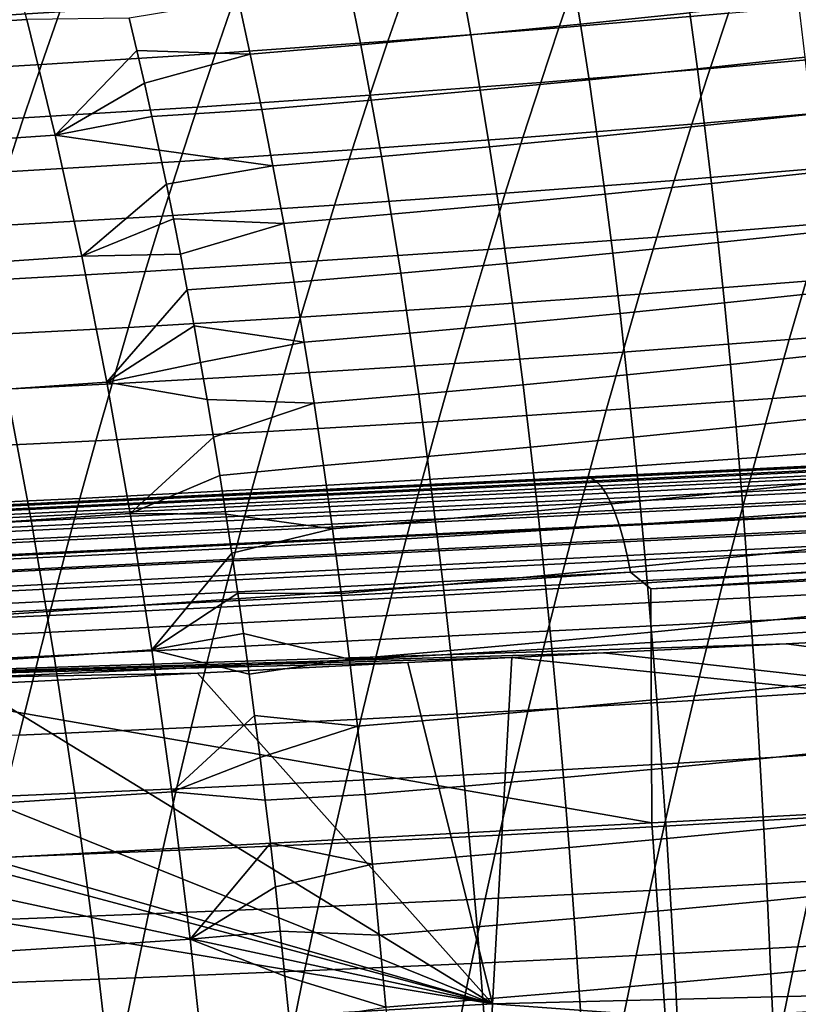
# Model space of a CAD drawing. Header units: metres. Extents: x -248 to 28, y -28 to 28.
# Tile 332 of 507: x -42.3 to -38.85, y 7.78 to 12.15. Entities that reach past the tile are written whole.
import ezdxf

# ---------------------------------------------------------------- set-up
doc = ezdxf.new("R2010")
doc.units = ezdxf.units.M
doc.layers.add('solid_10_061_053_XXX', color=7, linetype='CONTINUOUS')

msp = doc.modelspace()

# ---------------------------------------------------------------- linework, layer by layer
at = {"layer": 'solid_10_061_053_XXX'}
for points in [[(-42.269081, 12.148154, 104.93972), (-42.402077, 12.640109, 104.517143), (-42.872375, 12.608374, 104.616661), (-42.732872, 12.116794, 105.038994)], [(-42.04105, 12.413283, 73.399323), (-42.123596, 12.181631, 73.102066), (-42.901073, 12.134434, 73.810005), (-42.818562, 12.364092, 74.101761)], [(-39.07328, 12.418111, 70.103691), (-39.156441, 12.175388, 69.788528), (-39.908302, 12.111219, 70.56929), (-39.825977, 12.351615, 70.878105)], [(-39.327583, 12.176771, 104.74482), (-39.362465, 12.41908, 104.54628), (-39.852024, 12.369137, 104.583878), (-39.812645, 12.127355, 104.781013)], [(-39.812645, 12.127355, 104.781013), (-39.852024, 12.369137, 104.583878), (-40.343452, 12.321788, 104.632179), (-40.299618, 12.080469, 104.828079)], [(-39.825977, 12.351615, 70.878105), (-39.908302, 12.111219, 70.56929), (-40.667305, 12.051936, 71.333313), (-40.585587, 12.290108, 71.636047)], [(-40.585587, 12.290108, 71.636047), (-40.667305, 12.051936, 71.333313), (-41.432938, 11.997437, 72.080467), (-41.351616, 12.233484, 72.377388)], [(-40.299618, 12.080469, 104.828079), (-40.343452, 12.321788, 104.632179), (-40.836464, 12.276984, 104.691429), (-40.788204, 12.036066, 104.886261)], [(-40.788204, 12.036066, 104.886261), (-40.836464, 12.276984, 104.691429), (-41.330776, 12.234675, 104.761879), (-41.278114, 11.994096, 104.955833)], [(-38.412235, 12.244545, 68.99118), (-38.494961, 11.99723, 68.676567), (-39.238113, 11.93047, 69.480232), (-39.156441, 12.175388, 69.788528)], [(-41.351616, 12.233484, 72.377388), (-41.432938, 11.997437, 72.080467), (-42.204716, 11.947608, 72.810677), (-42.123596, 12.181631, 73.102066)], [(-41.278114, 11.994096, 104.955833), (-41.330776, 12.234675, 104.761879), (-41.815563, 12.153414, 104.87764), (-41.781517, 12.010179, 104.992981)], [(-38.81575, 11.98096, 104.91423), (-38.844723, 12.228768, 104.719231), (-39.327583, 12.176771, 104.74482), (-39.294113, 11.929544, 104.938339)], [(-42.123596, 12.181631, 73.102066), (-42.204716, 11.947608, 72.810677), (-42.982174, 11.902336, 73.52388), (-42.901073, 12.134434, 73.810005)], [(-42.143478, 11.634001, 105.341614), (-42.269081, 12.148154, 104.93972), (-42.732872, 12.116794, 105.038994), (-42.600887, 11.602936, 105.440826)], [(-41.781517, 12.010179, 104.992981), (-41.815563, 12.153414, 104.87764), (-42.269081, 12.148154, 104.93972), (-42.143478, 11.634001, 105.341614)], [(-39.156441, 12.175388, 69.788528), (-39.238113, 11.93047, 69.480232), (-39.989162, 11.868587, 70.267067), (-39.908302, 12.111219, 70.56929)], [(-39.294113, 11.929544, 104.938339), (-39.327583, 12.176771, 104.74482), (-39.812645, 12.127355, 104.781013), (-39.774723, 11.880645, 104.973213)], [(-39.908302, 12.111219, 70.56929), (-39.989162, 11.868587, 70.267067), (-40.747578, 11.811481, 71.036903), (-40.667305, 12.051936, 71.333313)], [(-39.774723, 11.880645, 104.973213), (-39.812645, 12.127355, 104.781013), (-40.299618, 12.080469, 104.828079), (-40.257282, 11.834211, 105.019112)], [(-40.257282, 11.834211, 105.019112), (-40.299618, 12.080469, 104.828079), (-40.788204, 12.036066, 104.886261), (-40.741486, 11.790196, 105.076302)], [(-40.667305, 12.051936, 71.333313), (-40.747578, 11.811481, 71.036903), (-41.512833, 11.75905, 71.789604), (-41.432938, 11.997437, 72.080467)], [(-40.741486, 11.790196, 105.076302), (-40.788204, 12.036066, 104.886261), (-41.278114, 11.994096, 104.955833), (-41.227036, 11.748551, 105.145058)], [(-41.432938, 11.997437, 72.080467), (-41.512833, 11.75905, 71.789604), (-42.284431, 11.711185, 72.525093), (-42.204716, 11.947608, 72.810677)], [(-41.747982, 11.864895, 105.106873), (-41.781517, 12.010179, 104.992981), (-42.143478, 11.634001, 105.341614)], [(-41.278114, 11.994096, 104.955833), (-41.781517, 12.010179, 104.992981), (-41.747982, 11.864895, 105.106873)], [(-41.227036, 11.748551, 105.145058), (-41.278114, 11.994096, 104.955833), (-41.747982, 11.864895, 105.106873), (-41.714958, 11.717524, 105.21933)], [(-38.494961, 11.99723, 68.676567), (-38.576195, 11.747727, 68.369011), (-39.318321, 11.68333, 69.178719), (-39.238113, 11.93047, 69.480232)], [(-38.788136, 11.728173, 105.104164), (-38.81575, 11.98096, 104.91423), (-39.294113, 11.929544, 104.938339), (-39.262047, 11.677338, 105.126877)], [(-42.204716, 11.947608, 72.810677), (-42.284431, 11.711185, 72.525093), (-43.061886, 11.667771, 73.243324), (-42.982174, 11.902336, 73.52388)], [(-39.238113, 11.93047, 69.480232), (-39.318321, 11.68333, 69.178719), (-40.068581, 11.623691, 69.971336), (-39.989162, 11.868587, 70.267067)], [(-39.262047, 11.677338, 105.126877), (-39.294113, 11.929544, 104.938339), (-39.774723, 11.880645, 104.973213), (-39.738251, 11.62895, 105.1605)], [(-41.714958, 11.717524, 105.21933), (-41.747982, 11.864895, 105.106873), (-42.143478, 11.634001, 105.341614)], [(-39.989162, 11.868587, 70.267067), (-40.068581, 11.623691, 69.971336), (-40.826431, 11.568711, 70.746719), (-40.747578, 11.811481, 71.036903)], [(-39.738251, 11.62895, 105.1605), (-39.774723, 11.880645, 104.973213), (-40.257282, 11.834211, 105.019112), (-40.216438, 11.582964, 105.205307)], [(-40.747578, 11.811481, 71.036903), (-40.826431, 11.568711, 70.746719), (-41.591328, 11.518293, 71.504715), (-41.512833, 11.75905, 71.789604)], [(-40.216438, 11.582964, 105.205307), (-40.257282, 11.834211, 105.019112), (-40.741486, 11.790196, 105.076302), (-40.696304, 11.53933, 105.261574)], [(-41.512833, 11.75905, 71.789604), (-41.591328, 11.518293, 71.504715), (-42.362759, 11.472329, 72.245247), (-42.284431, 11.711185, 72.525093)], [(-40.696304, 11.53933, 105.261574), (-40.741486, 11.790196, 105.076302), (-41.227036, 11.748551, 105.145058), (-41.177536, 11.498002, 105.329567)], [(-42.284431, 11.711185, 72.525093), (-42.362759, 11.472329, 72.245247), (-43.140224, 11.430707, 72.968269), (-43.061886, 11.667771, 73.243324)], [(-41.682457, 11.568061, 105.330338), (-41.714958, 11.717524, 105.21933), (-42.143478, 11.634001, 105.341614)], [(-41.177536, 11.498002, 105.329567), (-41.227036, 11.748551, 105.145058), (-41.714958, 11.717524, 105.21933), (-41.682457, 11.568061, 105.330338)], [(-38.576195, 11.747727, 68.369011), (-38.655964, 11.496013, 68.068413), (-39.397087, 11.433941, 68.883865), (-39.318321, 11.68333, 69.178719)], [(-38.761871, 11.470338, 105.28907), (-38.788136, 11.728173, 105.104164), (-39.262047, 11.677338, 105.126877), (-39.231377, 11.420085, 105.310463)], [(-39.318321, 11.68333, 69.178719), (-39.397087, 11.433941, 68.883865), (-40.14658, 11.376501, 69.682007), (-40.068581, 11.623691, 69.971336)], [(-39.231377, 11.420085, 105.310463), (-39.262047, 11.677338, 105.126877), (-39.738251, 11.62895, 105.1605), (-39.703217, 11.372212, 105.342911)], [(-42.025261, 11.097387, 105.722855), (-42.143478, 11.634001, 105.341614), (-42.600887, 11.602936, 105.440826), (-42.47641, 11.066588, 105.822174)], [(-41.650475, 11.416486, 105.43988), (-41.682457, 11.568061, 105.330338), (-42.143478, 11.634001, 105.341614), (-42.025261, 11.097387, 105.722855)], [(-40.068581, 11.623691, 69.971336), (-40.14658, 11.376501, 69.682007), (-40.903881, 11.323599, 70.462677), (-40.826431, 11.568711, 70.746719)], [(-39.703217, 11.372212, 105.342911), (-39.738251, 11.62895, 105.1605), (-40.216438, 11.582964, 105.205307), (-40.177082, 11.326674, 105.386696)], [(-40.177082, 11.326674, 105.386696), (-40.216438, 11.582964, 105.205307), (-40.696304, 11.53933, 105.261574), (-40.652653, 11.283422, 105.442093)], [(-41.177536, 11.498002, 105.329567), (-41.682457, 11.568061, 105.330338), (-41.650475, 11.416486, 105.43988)], [(-40.826431, 11.568711, 70.746719), (-40.903881, 11.323599, 70.462677), (-41.668434, 11.275137, 71.225723), (-41.591328, 11.518293, 71.504715)], [(-40.652653, 11.283422, 105.442093), (-40.696304, 11.53933, 105.261574), (-41.177536, 11.498002, 105.329567), (-41.129608, 11.242408, 105.509384)], [(-41.591328, 11.518293, 71.504715), (-41.668434, 11.275137, 71.225723), (-42.439716, 11.231011, 71.971069), (-42.362759, 11.472329, 72.245247)], [(-41.129608, 11.242408, 105.509384), (-41.177536, 11.498002, 105.329567), (-41.650475, 11.416486, 105.43988), (-41.619011, 11.262764, 105.547966)], [(-38.655964, 11.496013, 68.068413), (-38.734291, 11.242062, 67.774658), (-39.474438, 11.182276, 68.595589), (-39.397087, 11.433941, 68.883865)], [(-38.736946, 11.207385, 105.469009), (-38.761871, 11.470338, 105.28907), (-39.231377, 11.420085, 105.310463), (-39.202091, 11.157723, 105.489143)], [(-41.619011, 11.262764, 105.547966), (-41.650475, 11.416486, 105.43988), (-42.025261, 11.097387, 105.722855)], [(-39.397087, 11.433941, 68.883865), (-39.474438, 11.182276, 68.595589), (-40.223183, 11.12699, 69.398994), (-40.14658, 11.376501, 69.682007)], [(-39.202091, 11.157723, 105.489143), (-39.231377, 11.420085, 105.310463), (-39.703217, 11.372212, 105.342911), (-39.669617, 11.110373, 105.520477)], [(-40.14658, 11.376501, 69.682007), (-40.223183, 11.12699, 69.398994), (-40.979954, 11.076113, 70.184692), (-40.903881, 11.323599, 70.462677)], [(-39.669617, 11.110373, 105.520477), (-39.703217, 11.372212, 105.342911), (-40.177082, 11.326674, 105.386696), (-40.139206, 11.065289, 105.563301)], [(-40.903881, 11.323599, 70.462677), (-40.979954, 11.076113, 70.184692), (-41.744179, 11.029551, 70.952553), (-41.668434, 11.275137, 71.225723)], [(-40.139206, 11.065289, 105.563301), (-40.177082, 11.326674, 105.386696), (-40.652653, 11.283422, 105.442093), (-40.610527, 11.022424, 105.617882)], [(-41.668434, 11.275137, 71.225723), (-41.744179, 11.029551, 70.952553), (-42.515324, 10.9872, 71.702477), (-42.439716, 11.231011, 71.971069)], [(-40.610527, 11.022424, 105.617882), (-40.652653, 11.283422, 105.442093), (-41.129608, 11.242408, 105.509384), (-41.083256, 10.98173, 105.684525)], [(-41.58807, 11.106863, 105.654594), (-41.619011, 11.262764, 105.547966), (-42.025261, 11.097387, 105.722855)], [(-41.129608, 11.242408, 105.509384), (-41.619011, 11.262764, 105.547966), (-41.58807, 11.106863, 105.654594)], [(-41.083256, 10.98173, 105.684525), (-41.129608, 11.242408, 105.509384), (-41.58807, 11.106863, 105.654594), (-41.557655, 10.948775, 105.759758)], [(-38.734291, 11.242062, 67.774658), (-38.811199, 10.985848, 67.48764), (-39.550388, 10.928308, 68.313782), (-39.474438, 11.182276, 68.595589)], [(-38.713345, 10.939244, 105.644005), (-38.736946, 11.207385, 105.469009), (-39.202091, 11.157723, 105.489143), (-39.174183, 10.89019, 105.662956)], [(-39.474438, 11.182276, 68.595589), (-39.550388, 10.928308, 68.313782), (-40.298409, 10.87513, 69.122185), (-40.223183, 11.12699, 69.398994)], [(-39.174183, 10.89019, 105.662956), (-39.202091, 11.157723, 105.489143), (-39.669617, 11.110373, 105.520477), (-39.637444, 10.843377, 105.693237)], [(-41.557655, 10.948775, 105.759758), (-41.58807, 11.106863, 105.654594), (-42.025261, 11.097387, 105.722855), (-41.914413, 10.538044, 106.083504)], [(-40.223183, 11.12699, 69.398994), (-40.298409, 10.87513, 69.122185), (-41.054665, 10.826224, 69.912689), (-40.979954, 11.076113, 70.184692)], [(-39.637444, 10.843377, 105.693237), (-39.669617, 11.110373, 105.520477), (-40.139206, 11.065289, 105.563301), (-40.102802, 10.798759, 105.735146)], [(-41.914413, 10.538044, 106.083504), (-42.025261, 11.097387, 105.722855), (-42.47641, 11.066588, 105.822174), (-42.359436, 10.507531, 106.183029)], [(-40.979954, 11.076113, 70.184692), (-41.054665, 10.826224, 69.912689), (-41.818581, 10.781503, 70.68512), (-41.744179, 11.029551, 70.952553)], [(-40.102802, 10.798759, 105.735146), (-40.139206, 11.065289, 105.563301), (-40.610527, 11.022424, 105.617882), (-40.569923, 10.756291, 105.788963)], [(-41.744179, 11.029551, 70.952553), (-41.818581, 10.781503, 70.68512), (-42.5896, 10.740865, 71.439415), (-42.515324, 10.9872, 71.702477)], [(-40.569923, 10.756291, 105.788963), (-40.610527, 11.022424, 105.617882), (-41.083256, 10.98173, 105.684525), (-41.038475, 10.715928, 105.854988)], [(-38.081421, 11.047837, 66.643929), (-38.1581, 10.786988, 66.358398), (-38.886707, 10.727349, 67.207245), (-38.811199, 10.985848, 67.48764)], [(-41.038475, 10.715928, 105.854988), (-41.083256, 10.98173, 105.684525), (-41.557655, 10.948775, 105.759758), (-41.527771, 10.788476, 105.863434)], [(-38.811199, 10.985848, 67.48764), (-38.886707, 10.727349, 67.207245), (-39.624969, 10.672012, 68.038338), (-39.550388, 10.928308, 68.313782)], [(-41.527771, 10.788476, 105.863434), (-41.557655, 10.948775, 105.759758), (-41.914413, 10.538044, 106.083504)], [(-39.550388, 10.928308, 68.313782), (-39.624969, 10.672012, 68.038338), (-40.37228, 10.620892, 68.851509), (-40.298409, 10.87513, 69.122185)], [(-38.691063, 10.665846, 105.814117), (-38.713345, 10.939244, 105.644005), (-39.174183, 10.89019, 105.662956), (-39.14764, 10.61742, 105.831932)], [(-39.14764, 10.61742, 105.831932), (-39.174183, 10.89019, 105.662956), (-39.637444, 10.843377, 105.693237), (-39.606689, 10.571163, 105.861214)], [(-40.298409, 10.87513, 69.122185), (-40.37228, 10.620892, 68.851509), (-41.128044, 10.573904, 69.646568), (-41.054665, 10.826224, 69.912689)], [(-39.606689, 10.571163, 105.861214), (-39.637444, 10.843377, 105.693237), (-40.102802, 10.798759, 105.735146), (-40.067867, 10.52703, 105.90226)], [(-41.054665, 10.826224, 69.912689), (-41.128044, 10.573904, 69.646568), (-41.891659, 10.530963, 70.423355), (-41.818581, 10.781503, 70.68512)], [(-40.067867, 10.52703, 105.90226), (-40.102802, 10.798759, 105.735146), (-40.569923, 10.756291, 105.788963), (-40.530834, 10.484978, 105.95536)], [(-41.818581, 10.781503, 70.68512), (-41.891659, 10.530963, 70.423355), (-42.66256, 10.491973, 71.181801), (-42.5896, 10.740865, 71.439415)], [(-41.498417, 10.625934, 105.965637), (-41.527771, 10.788476, 105.863434), (-41.914413, 10.538044, 106.083504)], [(-41.038475, 10.715928, 105.854988), (-41.527771, 10.788476, 105.863434), (-41.498417, 10.625934, 105.965637)], [(-40.530834, 10.484978, 105.95536), (-40.569923, 10.756291, 105.788963), (-41.038475, 10.715928, 105.854988), (-40.995258, 10.444962, 106.020813)], [(-38.1581, 10.786988, 66.358398), (-38.233376, 10.523868, 66.079643), (-38.960846, 10.46654, 66.933372), (-38.886707, 10.727349, 67.207245)], [(-40.995258, 10.444962, 106.020813), (-41.038475, 10.715928, 105.854988), (-41.498417, 10.625934, 105.965637), (-41.469597, 10.461118, 106.06636)], [(-38.886707, 10.727349, 67.207245), (-38.960846, 10.46654, 66.933372), (-39.6982, 10.41336, 67.769165), (-39.624969, 10.672012, 68.038338)], [(-39.624969, 10.672012, 68.038338), (-39.6982, 10.41336, 67.769165), (-40.444824, 10.364246, 68.586853), (-40.37228, 10.620892, 68.851509)], [(-38.670086, 10.387121, 105.979378), (-38.691063, 10.665846, 105.814117), (-39.14764, 10.61742, 105.831932), (-39.122459, 10.339351, 105.996117)], [(-41.469597, 10.461118, 106.06636), (-41.498417, 10.625934, 105.965637), (-41.914413, 10.538044, 106.083504)], [(-40.37228, 10.620892, 68.851509), (-40.444824, 10.364246, 68.586853), (-41.200104, 10.31912, 69.386246), (-41.128044, 10.573904, 69.646568)], [(-39.122459, 10.339351, 105.996117), (-39.14764, 10.61742, 105.831932), (-39.606689, 10.571163, 105.861214), (-39.577347, 10.293675, 106.024445)], [(-41.810925, 9.955702, 106.423607), (-41.914413, 10.538044, 106.083504), (-42.359436, 10.507531, 106.183029), (-42.24995, 9.925546, 106.523384)], [(-41.128044, 10.573904, 69.646568), (-41.200104, 10.31912, 69.386246), (-41.963432, 10.277901, 70.167183), (-41.891659, 10.530963, 70.423355)], [(-41.441311, 10.294011, 106.165588), (-41.469597, 10.461118, 106.06636), (-41.914413, 10.538044, 106.083504), (-41.810925, 9.955702, 106.423607)], [(-39.577347, 10.293675, 106.024445), (-39.606689, 10.571163, 105.861214), (-40.067867, 10.52703, 105.90226), (-40.034393, 10.250052, 106.064667)], [(-42.24995, 9.925546, 106.523384), (-42.359436, 10.507531, 106.183029), (-42.80983, 10.478572, 106.295929), (-42.694729, 9.896832, 106.637024)], [(-41.891659, 10.530963, 70.423355), (-41.963432, 10.277901, 70.167183), (-42.73423, 10.240496, 70.929573), (-42.66256, 10.491973, 71.181801)], [(-40.034393, 10.250052, 106.064667), (-40.067867, 10.52703, 105.90226), (-40.530834, 10.484978, 105.95536), (-40.493263, 10.208438, 106.117088)], [(-38.233376, 10.523868, 66.079643), (-38.307278, 10.258454, 65.807556), (-39.033638, 10.203395, 66.665909), (-38.960846, 10.46654, 66.933372)], [(-40.995258, 10.444962, 106.020813), (-41.469597, 10.461118, 106.06636), (-41.441311, 10.294011, 106.165588)], [(-40.995258, 10.444962, 106.020813), (-41.441311, 10.294011, 106.165588), (-41.41357, 10.124599, 106.263313), (-40.953606, 10.168792, 106.181992)], [(-40.493263, 10.208438, 106.117088), (-40.530834, 10.484978, 105.95536), (-40.995258, 10.444962, 106.020813), (-40.953606, 10.168792, 106.181992)], [(-38.960846, 10.46654, 66.933372), (-39.033638, 10.203395, 66.665909), (-39.770107, 10.152324, 67.506165), (-39.6982, 10.41336, 67.769165)], [(-32.390041, 10.469682, 164.966141), (-32.352154, 10.476161, 164.86937), (-34.880791, 10.354293, 165.560669), (-39.768337, 10.113962, 166.984238)], [(-39.768337, 10.113962, 166.984238), (-39.745651, 10.100722, 167.064957), (-32.367714, 10.45688, 165.045456), (-32.390041, 10.469682, 164.966141)], [(-39.745651, 10.100722, 167.064957), (-39.72308, 10.078103, 167.1436), (-32.34549, 10.435017, 165.122803), (-32.367714, 10.45688, 165.045456)], [(-39.6982, 10.41336, 67.769165), (-39.770107, 10.152324, 67.506165), (-40.51606, 10.105166, 68.32814), (-40.444824, 10.364246, 68.586853)], [(-39.72308, 10.078103, 167.1436), (-39.700912, 10.046393, 167.219162), (-32.323647, 10.404365, 165.19722), (-32.34549, 10.435017, 165.122803)], [(-39.700912, 10.046393, 167.219162), (-39.679432, 10.006, 167.290665), (-32.302448, 10.365302, 165.267792), (-32.323647, 10.404365, 165.19722)], [(-40.444824, 10.364246, 68.586853), (-40.51606, 10.105166, 68.32814), (-41.270874, 10.061846, 69.131645), (-41.200104, 10.31912, 69.386246)], [(-39.679432, 10.006, 167.290665), (-39.658916, 9.957439, 167.357208), (-32.282166, 10.318312, 165.333633), (-32.302448, 10.365302, 165.267792)], [(-38.650402, 10.102998, 106.139832), (-38.670086, 10.387121, 105.979378), (-39.122459, 10.339351, 105.996117), (-39.098629, 10.055915, 106.155533)], [(-41.200104, 10.31912, 69.386246), (-41.270874, 10.061846, 69.131645), (-42.033924, 10.022286, 69.916512), (-41.963432, 10.277901, 70.167183)], [(-39.768337, 10.113962, 166.984238), (-34.880791, 10.354293, 165.560669), (-39.71484, 10.121314, 166.882095)], [(-38.685261, 10.171019, 163.279297), (-39.494705, 10.132007, 163.503128), (-39.71484, 10.121314, 166.882095), (-34.880791, 10.354293, 165.560669)], [(-39.658916, 9.957439, 167.357208), (-39.639629, 9.901335, 167.417923), (-32.263039, 10.263975, 165.393936), (-32.282166, 10.318312, 165.333633)], [(-39.098629, 10.055915, 106.155533), (-39.122459, 10.339351, 105.996117), (-39.577347, 10.293675, 106.024445), (-39.549404, 10.010853, 106.182961)], [(-41.963432, 10.277901, 70.167183), (-42.033924, 10.022286, 69.916512), (-42.804623, 9.9864, 70.682663), (-42.73423, 10.240496, 70.929573)], [(-41.41357, 10.124599, 106.263313), (-41.441311, 10.294011, 106.165588), (-41.810925, 9.955702, 106.423607)], [(-39.549404, 10.010853, 106.182961), (-39.577347, 10.293675, 106.024445), (-40.034393, 10.250052, 106.064667), (-40.002377, 9.96777, 106.222397)], [(-40.002377, 9.96777, 106.222397), (-40.034393, 10.250052, 106.064667), (-40.493263, 10.208438, 106.117088), (-40.457195, 9.926623, 106.274162)], [(-39.639629, 9.901335, 167.417923), (-39.621815, 9.838405, 167.472031), (-32.245316, 10.202965, 165.447968), (-32.263039, 10.263975, 165.393936)], [(-38.307278, 10.258454, 65.807556), (-38.379822, 9.990715, 65.542023), (-39.105099, 9.93788, 66.404747), (-39.033638, 10.203395, 66.665909)], [(-38.263603, 10.185012, 163.046356), (-38.292217, 10.164721, 162.939499), (-44.879627, 9.846806, 164.765839), (-44.850609, 9.867439, 164.873535)], [(-44.850609, 9.867439, 164.873535), (-44.812771, 9.875701, 164.980453), (-44.529152, 9.88937, 164.901443), (-38.263603, 10.185012, 163.046356)], [(-38.263603, 10.185012, 163.046356), (-44.529152, 9.88937, 164.901443), (-43.375179, 9.944986, 164.58017)], [(-38.263603, 10.185012, 163.046356), (-43.375179, 9.944986, 164.58017), (-42.299412, 9.996833, 164.280991)], [(-38.263603, 10.185012, 163.046356), (-42.299412, 9.996833, 164.280991), (-41.296967, 10.045146, 164.002548)], [(-38.263603, 10.185012, 163.046356), (-41.296967, 10.045146, 164.002548), (-40.363571, 10.090132, 163.743683)], [(-40.457195, 9.926623, 106.274162), (-40.493263, 10.208438, 106.117088), (-40.953606, 10.168792, 106.181992), (-40.913513, 9.887375, 106.338554)], [(-40.363571, 10.090132, 163.743683), (-39.494705, 10.132007, 163.503128), (-38.263603, 10.185012, 163.046356)], [(-39.033638, 10.203395, 66.665909), (-39.105099, 9.93788, 66.404747), (-39.840706, 9.888869, 67.249229), (-39.770107, 10.152324, 67.506165)], [(-39.621815, 9.838405, 167.472031), (-39.605701, 9.769455, 167.51886), (-32.229206, 10.136033, 165.495026), (-32.245316, 10.202965, 165.447968)], [(-39.494705, 10.132007, 163.503128), (-38.685261, 10.171019, 163.279297), (-38.263603, 10.185012, 163.046356)], [(-38.292217, 10.164721, 162.939499), (-38.319469, 10.13215, 162.835342), (-44.907269, 9.813687, 164.660934), (-44.879627, 9.846806, 164.765839)], [(-40.913513, 9.887375, 106.338554), (-40.953606, 10.168792, 106.181992), (-41.41357, 10.124599, 106.263313), (-41.386372, 9.952862, 106.35952)], [(-39.770107, 10.152324, 67.506165), (-39.840706, 9.888869, 67.249229), (-40.58601, 9.843614, 68.075272), (-40.51606, 10.105166, 68.32814)], [(-39.768337, 10.113962, 166.984238), (-39.71484, 10.121314, 166.882095), (-44.389111, 9.896036, 168.160233), (-47.14706, 9.758193, 169.001083)], [(-47.14706, 9.758193, 169.001083), (-47.123947, 9.744471, 169.083267), (-39.745651, 10.100722, 167.064957), (-39.768337, 10.113962, 166.984238)], [(-47.123947, 9.744471, 169.083267), (-47.100964, 9.721026, 169.163254), (-39.72308, 10.078103, 167.1436), (-39.745651, 10.100722, 167.064957)], [(-38.319469, 10.13215, 162.835342), (-38.345024, 10.087712, 162.735229), (-44.93317, 9.768511, 164.560165), (-44.907269, 9.813687, 164.660934)], [(-42.299412, 9.996833, 164.280991), (-43.375179, 9.944986, 164.58017), (-44.389111, 9.896036, 168.160233), (-39.71484, 10.121314, 166.882095)], [(-41.296967, 10.045146, 164.002548), (-42.299412, 9.996833, 164.280991), (-39.71484, 10.121314, 166.882095)], [(-41.386372, 9.952862, 106.35952), (-41.41357, 10.124599, 106.263313), (-41.810925, 9.955702, 106.423607)], [(-40.51606, 10.105166, 68.32814), (-40.58601, 9.843614, 68.075272), (-41.340366, 9.802041, 68.882675), (-41.270874, 10.061846, 69.131645)], [(-40.363571, 10.090132, 163.743683), (-41.296967, 10.045146, 164.002548), (-39.71484, 10.121314, 166.882095)], [(-39.494705, 10.132007, 163.503128), (-40.363571, 10.090132, 163.743683), (-39.71484, 10.121314, 166.882095)], [(-39.605701, 9.769455, 167.51886), (-39.591496, 9.695369, 167.557785), (-32.214912, 10.064009, 165.534561), (-32.229206, 10.136033, 165.495026)], [(-38.631989, 9.813375, 106.295464), (-38.650402, 10.102998, 106.139832), (-39.098629, 10.055915, 106.155533), (-39.076126, 9.76702, 106.310181)], [(-47.100964, 9.721026, 169.163254), (-47.078415, 9.68817, 169.239975), (-39.700912, 10.046393, 167.219162), (-39.72308, 10.078103, 167.1436)], [(-38.345024, 10.087712, 162.735229), (-38.368553, 10.03197, 162.640411), (-44.957005, 9.711859, 164.464828), (-44.93317, 9.768511, 164.560165)], [(-41.270874, 10.061846, 69.131645), (-41.340366, 9.802041, 68.882675), (-42.103149, 9.76408, 69.67128), (-42.033924, 10.022286, 69.916512)], [(-39.591496, 9.695369, 167.557785), (-39.500313, 9.621074, 167.56665), (-32.214912, 10.064009, 165.534561)], [(-39.076126, 9.76702, 106.310181), (-39.098629, 10.055915, 106.155533), (-39.549404, 10.010853, 106.182961), (-39.52285, 9.72261, 106.336739)], [(-32.214912, 10.064009, 165.534561), (-39.500313, 9.621074, 167.56665), (-34.588612, 9.867869, 166.220673)], [(-47.078415, 9.68817, 169.239975), (-47.056602, 9.646341, 169.312439), (-39.679432, 10.006, 167.290665), (-39.700912, 10.046393, 167.219162)], [(-38.368553, 10.03197, 162.640411), (-38.389755, 9.965628, 162.552094), (-44.978462, 9.644458, 164.37616), (-44.957005, 9.711859, 164.464828)], [(-42.033924, 10.022286, 69.916512), (-42.103149, 9.76408, 69.67128), (-42.873756, 9.729648, 70.440987), (-42.804623, 9.9864, 70.682663)], [(-39.52285, 9.72261, 106.336739), (-39.549404, 10.010853, 106.182961), (-40.002377, 9.96777, 106.222397), (-39.971802, 9.680102, 106.375427)], [(-47.056602, 9.646341, 169.312439), (-47.035816, 9.596094, 169.379654), (-39.658916, 9.957439, 167.357208), (-39.679432, 10.006, 167.290665)], [(-38.389755, 9.965628, 162.552094), (-38.408371, 9.889524, 162.47139), (-44.997272, 9.567176, 164.295288), (-44.978462, 9.644458, 164.37616)], [(-39.971802, 9.680102, 106.375427), (-40.002377, 9.96777, 106.222397), (-40.457195, 9.926623, 106.274162), (-40.42263, 9.639462, 106.426567)], [(-38.379822, 9.990715, 65.542023), (-38.451004, 9.720489, 65.282967), (-39.175228, 9.669833, 66.149834), (-39.105099, 9.93788, 66.404747)], [(-47.035816, 9.596094, 169.379654), (-47.016327, 9.538095, 169.440735), (-39.639629, 9.901335, 167.417923), (-39.658916, 9.957439, 167.357208)], [(-42.147957, 9.320331, 106.843147), (-42.24995, 9.925546, 106.523384), (-42.694729, 9.896832, 106.637024), (-42.587284, 9.291984, 106.95752)], [(-41.714787, 9.350007, 106.743095), (-41.810925, 9.955702, 106.423607), (-42.24995, 9.925546, 106.523384), (-42.147957, 9.320331, 106.843147)], [(-41.359718, 9.778777, 106.454201), (-41.386372, 9.952862, 106.35952), (-41.810925, 9.955702, 106.423607), (-41.714787, 9.350007, 106.743095)], [(-40.913513, 9.887375, 106.338554), (-41.386372, 9.952862, 106.35952), (-41.359718, 9.778777, 106.454201)], [(-40.42263, 9.639462, 106.426567), (-40.457195, 9.926623, 106.274162), (-40.913513, 9.887375, 106.338554), (-40.874973, 9.600646, 106.490463)], [(-39.105099, 9.93788, 66.404747), (-39.175228, 9.669833, 66.149834), (-39.909996, 9.622835, 66.998306), (-39.840706, 9.888869, 67.249229)], [(-47.016327, 9.538095, 169.440735), (-46.998402, 9.473119, 169.494888), (-39.621815, 9.838405, 167.472031), (-39.639629, 9.901335, 167.417923)], [(-38.408371, 9.889524, 162.47139), (-38.42416, 9.804621, 162.399323), (-45.013184, 9.481009, 164.223267), (-44.997272, 9.567176, 164.295288)], [(-40.874973, 9.600646, 106.490463), (-40.913513, 9.887375, 106.338554), (-41.359718, 9.778777, 106.454201), (-41.333622, 9.60231, 106.547325)], [(-39.840706, 9.888869, 67.249229), (-39.909996, 9.622835, 66.998306), (-40.654659, 9.57943, 67.828194), (-40.58601, 9.843614, 68.075272)], [(-46.998402, 9.473119, 169.494888), (-46.982273, 9.402024, 169.541367), (-39.605701, 9.769455, 167.51886), (-39.621815, 9.838405, 167.472031)], [(-40.58601, 9.843614, 68.075272), (-40.654659, 9.57943, 67.828194), (-41.408577, 9.53955, 68.639297), (-41.340366, 9.802041, 68.882675)], [(-34.588612, 9.867869, 166.220673), (-39.500313, 9.621074, 167.56665), (-39.496681, 8.582845, 167.919846), (-32.115856, 8.974751, 165.914154)], [(-38.42416, 9.804621, 162.399323), (-38.43692, 9.711993, 162.336807), (-45.026001, 9.387062, 164.161011), (-45.013184, 9.481009, 164.223267)], [(-41.340366, 9.802041, 68.882675), (-41.408577, 9.53955, 68.639297), (-42.171104, 9.503129, 69.431442), (-42.103149, 9.76408, 69.67128)], [(-38.614822, 9.518143, 106.446243), (-38.631989, 9.813375, 106.295464), (-39.076126, 9.76702, 106.310181), (-39.054932, 9.472561, 106.460022)], [(-46.982273, 9.402024, 169.541367), (-46.968159, 9.32576, 169.579575), (-39.591496, 9.695369, 167.557785), (-39.605701, 9.769455, 167.51886)], [(-42.103149, 9.76408, 69.67128), (-42.171104, 9.503129, 69.431442), (-42.94162, 9.470087, 70.204536), (-42.873756, 9.729648, 70.440987)], [(-41.333622, 9.60231, 106.547325), (-41.359718, 9.778777, 106.454201), (-41.714787, 9.350007, 106.743095)], [(-39.054932, 9.472561, 106.460022), (-39.076126, 9.76702, 106.310181), (-39.52285, 9.72261, 106.336739), (-39.497665, 9.428845, 106.485741)], [(-38.43692, 9.711993, 162.336807), (-38.446495, 9.612812, 162.284622), (-45.035553, 9.286548, 164.109314), (-45.026001, 9.387062, 164.161011)], [(-39.497665, 9.428845, 106.485741), (-39.52285, 9.72261, 106.336739), (-39.971802, 9.680102, 106.375427), (-39.942661, 9.38696, 106.52372)], [(-38.451004, 9.720489, 65.282967), (-38.520794, 9.447519, 65.030342), (-39.243992, 9.399002, 65.901108), (-39.175228, 9.669833, 66.149834)], [(-46.968159, 9.32576, 169.579575), (-46.892872, 9.248736, 169.591553), (-44.123203, 9.388427, 168.832809), (-39.591496, 9.695369, 167.557785)], [(-39.591496, 9.695369, 167.557785), (-44.123203, 9.388427, 168.832809), (-39.496681, 8.582845, 167.919846), (-39.500313, 9.621074, 167.56665)], [(-39.942661, 9.38696, 106.52372), (-39.971802, 9.680102, 106.375427), (-40.42263, 9.639462, 106.426567), (-40.389557, 9.346866, 106.574265)], [(-39.175228, 9.669833, 66.149834), (-39.243992, 9.399002, 65.901108), (-39.977943, 9.353972, 66.753365), (-39.909996, 9.622835, 66.998306)], [(-40.389557, 9.346866, 106.574265), (-40.42263, 9.639462, 106.426567), (-40.874973, 9.600646, 106.490463), (-40.83799, 9.308527, 106.637688)], [(-39.909996, 9.622835, 66.998306), (-39.977943, 9.353972, 66.753365), (-40.721989, 9.312368, 67.586891), (-40.654659, 9.57943, 67.828194)], [(-38.446495, 9.612812, 162.284622), (-38.452759, 9.508331, 162.243439), (-45.041718, 9.180757, 164.068863), (-45.035553, 9.286548, 164.109314)], [(-41.308079, 9.423439, 106.638878), (-41.333622, 9.60231, 106.547325), (-41.714787, 9.350007, 106.743095)], [(-40.654659, 9.57943, 67.828194), (-40.721989, 9.312368, 67.586891), (-41.475479, 9.274131, 68.401497), (-41.408577, 9.53955, 68.639297)], [(-40.83799, 9.308527, 106.637688), (-40.874973, 9.600646, 106.490463), (-41.333622, 9.60231, 106.547325), (-41.308079, 9.423439, 106.638878)], [(-41.408577, 9.53955, 68.639297), (-41.475479, 9.274131, 68.401497), (-42.237755, 9.239195, 69.197006), (-42.171104, 9.503129, 69.431442)], [(-38.452759, 9.508331, 162.243439), (-38.449608, 9.40017, 162.212097), (-38.900322, 9.377561, 162.336441), (-45.041718, 9.180757, 164.068863)], [(-42.171104, 9.503129, 69.431442), (-42.237755, 9.239195, 69.197006), (-43.00819, 9.207489, 69.973312), (-42.94162, 9.470087, 70.204536)], [(-38.598877, 9.217187, 106.59214), (-38.614822, 9.518143, 106.446243), (-39.054932, 9.472561, 106.460022), (-39.035027, 9.17243, 106.605019)], [(-39.035027, 9.17243, 106.605019), (-39.054932, 9.472561, 106.460022), (-39.497665, 9.428845, 106.485741), (-39.473835, 9.129463, 106.629944)], [(-38.520794, 9.447519, 65.030342), (-38.589165, 9.171549, 64.784103), (-39.311363, 9.125132, 65.658554), (-39.243992, 9.399002, 65.901108)], [(-41.2831, 9.24214, 106.728828), (-41.308079, 9.423439, 106.638878), (-41.714787, 9.350007, 106.743095)], [(-40.83799, 9.308527, 106.637688), (-41.308079, 9.423439, 106.638878), (-41.2831, 9.24214, 106.728828)], [(-39.243992, 9.399002, 65.901108), (-39.311363, 9.125132, 65.658554), (-40.044521, 9.082028, 66.514374), (-39.977943, 9.353972, 66.753365)], [(-39.473835, 9.129463, 106.629944), (-39.497665, 9.428845, 106.485741), (-39.942661, 9.38696, 106.52372), (-39.91494, 9.088249, 106.667229)], [(-38.900322, 9.377561, 162.336441), (-38.449608, 9.40017, 162.212097), (-31.96076, 8.469005, 160.159653)], [(-44.123203, 9.388427, 168.832809), (-46.892872, 9.248736, 169.591553), (-46.877949, 8.187952, 169.922531), (-39.496681, 8.582845, 167.919846)], [(-45.041718, 9.180757, 164.068863), (-38.900322, 9.377561, 162.336441), (-39.710407, 9.337074, 162.560211)], [(-39.977943, 9.353972, 66.753365), (-40.044521, 9.082028, 66.514374), (-40.787968, 9.042183, 67.351349), (-40.721989, 9.312368, 67.586891)], [(-39.91494, 9.088249, 106.667229), (-39.942661, 9.38696, 106.52372), (-40.389557, 9.346866, 106.574265), (-40.357967, 9.048753, 106.717209)], [(-38.900322, 9.377561, 162.336441), (-31.96076, 8.469005, 160.159653), (-39.710407, 9.337074, 162.560211)], [(-45.041718, 9.180757, 164.068863), (-39.710407, 9.337074, 162.560211), (-40.117401, 9.316769, 162.67276)], [(-45.041718, 9.180757, 164.068863), (-40.117401, 9.316769, 162.67276), (-40.579544, 9.29371, 162.800644)], [(-42.053493, 8.691365, 107.14193), (-42.147957, 9.320331, 106.843147), (-42.587284, 9.291984, 106.95752), (-42.487564, 8.663562, 107.257019)], [(-41.626011, 8.720384, 107.041618), (-41.714787, 9.350007, 106.743095), (-42.147957, 9.320331, 106.843147), (-42.053493, 8.691365, 107.14193)], [(-41.258686, 9.058407, 106.817146), (-41.2831, 9.24214, 106.728828), (-41.714787, 9.350007, 106.743095), (-41.626011, 8.720384, 107.041618)], [(-40.721989, 9.312368, 67.586891), (-40.787968, 9.042183, 67.351349), (-41.541042, 9.00554, 68.169273), (-41.475479, 9.274131, 68.401497)], [(-40.802547, 9.010939, 106.78019), (-40.83799, 9.308527, 106.637688), (-41.2831, 9.24214, 106.728828), (-41.258686, 9.058407, 106.817146)], [(-40.357967, 9.048753, 106.717209), (-40.389557, 9.346866, 106.574265), (-40.83799, 9.308527, 106.637688), (-40.802547, 9.010939, 106.78019)], [(-40.579544, 9.29371, 162.800644), (-40.117401, 9.316769, 162.67276), (-40.203876, 7.780003, 162.394531)], [(-40.203876, 7.780003, 162.394531), (-40.117401, 9.316769, 162.67276), (-31.96076, 8.469005, 160.159653), (-31.986578, 7.98365, 160.070953)], [(-39.710407, 9.337074, 162.560211), (-31.96076, 8.469005, 160.159653), (-40.117401, 9.316769, 162.67276)], [(-45.041718, 9.180757, 164.068863), (-40.579544, 9.29371, 162.800644), (-41.512684, 9.247132, 163.059128)], [(-41.475479, 9.274131, 68.401497), (-41.541042, 9.00554, 68.169273), (-42.303078, 8.972042, 68.967957), (-42.237755, 9.239195, 69.197006)], [(-41.512684, 9.247132, 163.059128), (-40.579544, 9.29371, 162.800644), (-40.203876, 7.780003, 162.394531)], [(-45.041718, 9.180757, 164.068863), (-41.512684, 9.247132, 163.059128), (-42.514603, 9.19711, 163.337021)], [(-42.237755, 9.239195, 69.197006), (-42.303078, 8.972042, 68.967957), (-43.073433, 8.941621, 69.747322), (-43.00819, 9.207489, 69.973312)], [(-42.514603, 9.19711, 163.337021), (-41.512684, 9.247132, 163.059128), (-40.203876, 7.780003, 162.394531)], [(-43.590061, 9.143466, 163.635696), (-42.514603, 9.19711, 163.337021), (-40.203876, 7.780003, 162.394531)], [(-38.584118, 8.910395, 106.733116), (-38.598877, 9.217187, 106.59214), (-39.035027, 9.17243, 106.605019), (-39.016384, 8.866524, 106.745132)], [(-44.74416, 9.085989, 163.956619), (-43.590061, 9.143466, 163.635696), (-40.203876, 7.780003, 162.394531)], [(-39.016384, 8.866524, 106.745132), (-39.035027, 9.17243, 106.605019), (-39.473835, 9.129463, 106.629944), (-39.451344, 8.824363, 106.769295)], [(-38.589165, 9.171549, 64.784103), (-38.656094, 8.89232, 64.544197), (-39.377319, 8.847966, 65.422119), (-39.311363, 9.125132, 65.658554)], [(-39.311363, 9.125132, 65.658554), (-39.377319, 8.847966, 65.422119), (-40.109703, 8.806751, 66.281303), (-40.044521, 9.082028, 66.514374)], [(-39.451344, 8.824363, 106.769295), (-39.473835, 9.129463, 106.629944), (-39.91494, 9.088249, 106.667229), (-39.888622, 8.783878, 106.805931)], [(-45.982788, 9.024369, 164.301422), (-45.036438, 9.071444, 164.037949), (-40.203876, 7.780003, 162.394531)], [(-45.036438, 9.071444, 164.037949), (-44.74416, 9.085989, 163.956619), (-40.203876, 7.780003, 162.394531)], [(-41.234848, 8.872215, 106.903809), (-41.258686, 9.058407, 106.817146), (-41.626011, 8.720384, 107.041618)], [(-40.802547, 9.010939, 106.78019), (-41.258686, 9.058407, 106.817146), (-41.234848, 8.872215, 106.903809)], [(-40.044521, 9.082028, 66.514374), (-40.109703, 8.806751, 66.281303), (-40.852566, 8.768624, 67.121536), (-40.787968, 9.042183, 67.351349)], [(-40.327847, 8.745036, 106.85537), (-40.357967, 9.048753, 106.717209), (-40.802547, 9.010939, 106.78019), (-40.76865, 8.707803, 106.917915)], [(-39.888622, 8.783878, 106.805931), (-39.91494, 9.088249, 106.667229), (-40.357967, 9.048753, 106.717209), (-40.327847, 8.745036, 106.85537)], [(-45.982788, 9.024369, 164.301422), (-40.203876, 7.780003, 162.394531), (-47.312153, 8.958271, 164.67186)], [(-41.541042, 9.00554, 68.169273), (-41.605236, 8.733535, 67.942604), (-42.367039, 8.701429, 68.744308), (-42.303078, 8.972042, 68.967957)], [(-40.787968, 9.042183, 67.351349), (-40.852566, 8.768624, 67.121536), (-41.605236, 8.733535, 67.942604), (-41.541042, 9.00554, 68.169273)], [(-40.76865, 8.707803, 106.917915), (-40.802547, 9.010939, 106.78019), (-41.234848, 8.872215, 106.903809), (-41.211575, 8.683482, 106.988823)], [(-47.312153, 8.958271, 164.67186), (-40.203876, 7.780003, 162.394531), (-48.433559, 7.301352, 164.692871), (-48.347046, 8.90683, 164.960434)], [(-32.115856, 8.974751, 165.914154), (-39.496681, 8.582845, 167.919846), (-39.423447, 7.53625, 168.213623), (-32.038383, 7.948869, 166.224869)], [(-41.211575, 8.683482, 106.988823), (-41.234848, 8.872215, 106.903809), (-41.626011, 8.720384, 107.041618)], [(-38.656094, 8.89232, 64.544197), (-38.721542, 8.609573, 64.310577), (-39.441826, 8.56725, 65.191765), (-39.377319, 8.847966, 65.422119)], [(-38.570526, 8.597655, 106.869133), (-38.584118, 8.910395, 106.733116), (-39.016384, 8.866524, 106.745132), (-38.998981, 8.554735, 106.880325)], [(-39.377319, 8.847966, 65.422119), (-39.441826, 8.56725, 65.191765), (-40.173458, 8.527889, 66.054131), (-40.109703, 8.806751, 66.281303)], [(-38.998981, 8.554735, 106.880325), (-39.016384, 8.866524, 106.745132), (-39.451344, 8.824363, 106.769295), (-39.430164, 8.513446, 106.903763)], [(-40.109703, 8.806751, 66.281303), (-40.173458, 8.527889, 66.054131), (-40.915756, 8.491445, 66.897438), (-40.852566, 8.768624, 67.121536)], [(-39.863697, 8.473755, 106.939781), (-39.888622, 8.783878, 106.805931), (-40.327847, 8.745036, 106.85537), (-40.299194, 8.435631, 106.988701)], [(-39.430164, 8.513446, 106.903763), (-39.451344, 8.824363, 106.769295), (-39.888622, 8.783878, 106.805931), (-39.863697, 8.473755, 106.939781)], [(-40.852566, 8.768624, 67.121536), (-40.915756, 8.491445, 66.897438), (-41.668034, 8.45787, 67.721481), (-41.605236, 8.733535, 67.942604)], [(-40.299194, 8.435631, 106.988701), (-40.327847, 8.745036, 106.85537), (-40.76865, 8.707803, 106.917915), (-40.736286, 8.399042, 107.050842)], [(-41.605236, 8.733535, 67.942604), (-41.668034, 8.45787, 67.721481), (-42.429615, 8.427121, 68.526047), (-42.367039, 8.701429, 68.744308)], [(-41.544617, 8.066215, 107.318764), (-41.626011, 8.720384, 107.041618), (-42.053493, 8.691365, 107.14193), (-41.966599, 8.038089, 107.419327)], [(-41.188869, 8.492121, 107.072189), (-41.211575, 8.683482, 106.988823), (-41.626011, 8.720384, 107.041618), (-41.544617, 8.066215, 107.318764)], [(-40.736286, 8.399042, 107.050842), (-40.76865, 8.707803, 106.917915), (-41.211575, 8.683482, 106.988823), (-41.188869, 8.492121, 107.072189)], [(-41.966599, 8.038089, 107.419327), (-42.053493, 8.691365, 107.14193), (-42.487564, 8.663562, 107.257019), (-42.395622, 8.011064, 107.535088)], [(-38.721542, 8.609573, 64.310577), (-38.785488, 8.323051, 64.083199), (-39.50486, 8.282729, 64.967468), (-39.441826, 8.56725, 65.191765)], [(-39.496681, 8.582845, 167.919846), (-46.877949, 8.187952, 169.922531), (-46.809235, 7.118907, 170.197983), (-39.423447, 7.53625, 168.213623)], [(-39.441826, 8.56725, 65.191765), (-39.50486, 8.282729, 64.967468), (-40.235764, 8.245191, 65.832825), (-40.173458, 8.527889, 66.054131)], [(-38.558071, 8.278854, 107.000168), (-38.570526, 8.597655, 106.869133), (-38.998981, 8.554735, 106.880325), (-38.982803, 8.236959, 107.010574)], [(-40.173458, 8.527889, 66.054131), (-40.235764, 8.245191, 65.832825), (-40.977509, 8.210396, 66.679039), (-40.915756, 8.491445, 66.897438)], [(-38.982803, 8.236959, 107.010574), (-38.998981, 8.554735, 106.880325), (-39.430164, 8.513446, 106.903763), (-39.41029, 8.196612, 107.033318)], [(-40.915756, 8.491445, 66.897438), (-40.977509, 8.210396, 66.679039), (-41.729408, 8.178306, 67.50589), (-41.668034, 8.45787, 67.721481)], [(-41.166733, 8.298093, 107.153877), (-41.188869, 8.492121, 107.072189), (-41.544617, 8.066215, 107.318764)], [(-40.736286, 8.399042, 107.050842), (-41.188869, 8.492121, 107.072189), (-41.166733, 8.298093, 107.153877)], [(-39.41029, 8.196612, 107.033318), (-39.430164, 8.513446, 106.903763), (-39.863697, 8.473755, 106.939781), (-39.840149, 8.157786, 107.068741)], [(-41.668034, 8.45787, 67.721481), (-41.729408, 8.178306, 67.50589), (-42.490776, 8.148878, 68.313171), (-42.429615, 8.427121, 68.526047)], [(-40.271996, 8.120451, 107.117157), (-40.299194, 8.435631, 106.988701), (-40.736286, 8.399042, 107.050842), (-40.705452, 8.084578, 107.178909)], [(-39.840149, 8.157786, 107.068741), (-39.863697, 8.473755, 106.939781), (-40.299194, 8.435631, 106.988701), (-40.271996, 8.120451, 107.117157)], [(-40.705452, 8.084578, 107.178909), (-40.736286, 8.399042, 107.050842), (-41.166733, 8.298093, 107.153877), (-41.145172, 8.1014, 107.233864)], [(-38.078346, 8.366198, 63.180241), (-38.141834, 8.073488, 62.956093), (-38.847904, 8.032497, 63.862007), (-38.785488, 8.323051, 64.083199)], [(-38.785488, 8.323051, 64.083199), (-38.847904, 8.032497, 63.862007), (-39.566387, 7.994148, 64.749168), (-39.50486, 8.282729, 64.967468)], [(-41.145172, 8.1014, 107.233864), (-41.166733, 8.298093, 107.153877), (-41.544617, 8.066215, 107.318764)], [(-39.50486, 8.282729, 64.967468), (-39.566387, 7.994148, 64.749168), (-40.296585, 7.958404, 65.617348), (-40.235764, 8.245191, 65.832825)], [(-38.546726, 7.95388, 107.126175), (-38.558071, 8.278854, 107.000168), (-38.982803, 8.236959, 107.010574), (-38.967819, 7.913087, 107.135826)], [(-40.235764, 8.245191, 65.832825), (-40.296585, 7.958404, 65.617348), (-41.0378, 7.925231, 66.466309), (-40.977509, 8.210396, 66.679039)], [(-38.967819, 7.913087, 107.135826), (-38.982803, 8.236959, 107.010574), (-39.41029, 8.196612, 107.033318), (-39.391693, 7.873764, 107.157913)], [(-41.729408, 8.178306, 67.50589), (-41.789333, 7.894596, 67.29583), (-42.550491, 7.866462, 68.105682), (-42.490776, 8.148878, 68.313171)], [(-40.977509, 8.210396, 66.679039), (-41.0378, 7.925231, 66.466309), (-41.789333, 7.894596, 67.29583), (-41.729408, 8.178306, 67.50589)], [(-39.391693, 7.873764, 107.157913), (-39.41029, 8.196612, 107.033318), (-39.840149, 8.157786, 107.068741), (-39.817966, 7.835882, 107.192772)], [(-39.817966, 7.835882, 107.192772), (-39.840149, 8.157786, 107.068741), (-40.271996, 8.120451, 107.117157), (-40.246246, 7.799413, 107.240715)], [(-41.124191, 7.901955, 107.312126), (-41.145172, 8.1014, 107.233864), (-41.544617, 8.066215, 107.318764)], [(-40.676147, 7.764331, 107.302094), (-40.705452, 8.084578, 107.178909), (-41.145172, 8.1014, 107.233864), (-41.124191, 7.901955, 107.312126)], [(-40.246246, 7.799413, 107.240715), (-40.271996, 8.120451, 107.117157), (-40.705452, 8.084578, 107.178909), (-40.676147, 7.764331, 107.302094)], [(-41.470619, 7.38688, 107.574127), (-41.544617, 8.066215, 107.318764), (-41.966599, 8.038089, 107.419327), (-41.887318, 7.359941, 107.674911)], [(-41.103786, 7.699666, 107.38868), (-41.124191, 7.901955, 107.312126), (-41.544617, 8.066215, 107.318764), (-41.470619, 7.38688, 107.574127)], [(-38.141834, 8.073488, 62.956093), (-38.203732, 7.776514, 62.738274), (-38.90876, 7.737653, 63.646961), (-38.847904, 8.032497, 63.862007)], [(-41.887318, 7.359941, 107.674911), (-41.966599, 8.038089, 107.419327), (-42.395622, 8.011064, 107.535088), (-42.311531, 7.333986, 107.791298)], [(-38.847904, 8.032497, 63.862007), (-38.90876, 7.737653, 63.646961), (-39.626381, 7.70125, 64.536842), (-39.566387, 7.994148, 64.749168)], [(-40.296585, 7.958404, 65.617348), (-40.355896, 7.667276, 65.407684), (-41.096592, 7.635702, 66.259239), (-41.0378, 7.925231, 66.466309)], [(-39.566387, 7.994148, 64.749168), (-39.626381, 7.70125, 64.536842), (-40.355896, 7.667276, 65.407684), (-40.296585, 7.958404, 65.617348)], [(-40.203876, 7.780003, 162.394531), (-31.986578, 7.98365, 160.070953), (-32.025982, 7.177549, 159.935577)], [(-38.536461, 7.62262, 107.247124), (-38.546726, 7.95388, 107.126175), (-38.967819, 7.913087, 107.135826), (-38.95401, 7.583017, 107.256065)], [(-41.0378, 7.925231, 66.466309), (-41.096592, 7.635702, 66.259239), (-41.847775, 7.606499, 67.091278), (-41.789333, 7.894596, 67.29583)], [(-32.038383, 7.948869, 166.224869), (-39.423447, 7.53625, 168.213623), (-39.359711, 6.479269, 168.469009), (-31.970299, 6.911871, 166.497681)], [(-38.95401, 7.583017, 107.256065), (-38.967819, 7.913087, 107.135826), (-39.391693, 7.873764, 107.157913), (-39.374367, 7.544801, 107.277519)], [(-41.789333, 7.894596, 67.29583), (-41.847775, 7.606499, 67.091278), (-42.608738, 7.579635, 67.90358), (-42.550491, 7.866462, 68.105682)], [(-40.676147, 7.764331, 107.302094), (-41.124191, 7.901955, 107.312126), (-41.103786, 7.699666, 107.38868)], [(-39.374367, 7.544801, 107.277519), (-39.391693, 7.873764, 107.157913), (-39.817966, 7.835882, 107.192772), (-39.797134, 7.507948, 107.311829)], [(-39.797134, 7.507948, 107.311829), (-39.817966, 7.835882, 107.192772), (-40.246246, 7.799413, 107.240715), (-40.221931, 7.472431, 107.359329)], [(-40.203876, 7.780003, 162.394531), (-40.269119, 6.234766, 162.164902), (-48.495419, 5.687834, 164.476334), (-48.433559, 7.301352, 164.692871)], [(-40.221931, 7.472431, 107.359329), (-40.246246, 7.799413, 107.240715), (-40.676147, 7.764331, 107.302094), (-40.648365, 7.438225, 107.420341)], [(-40.203876, 7.780003, 162.394531), (-32.025982, 7.177549, 159.935577), (-32.067085, 6.223006, 159.794357), (-40.269119, 6.234766, 162.164902)]]:
    msp.add_3dface(points, dxfattribs=at)

doc.saveas('drawing.dxf')
